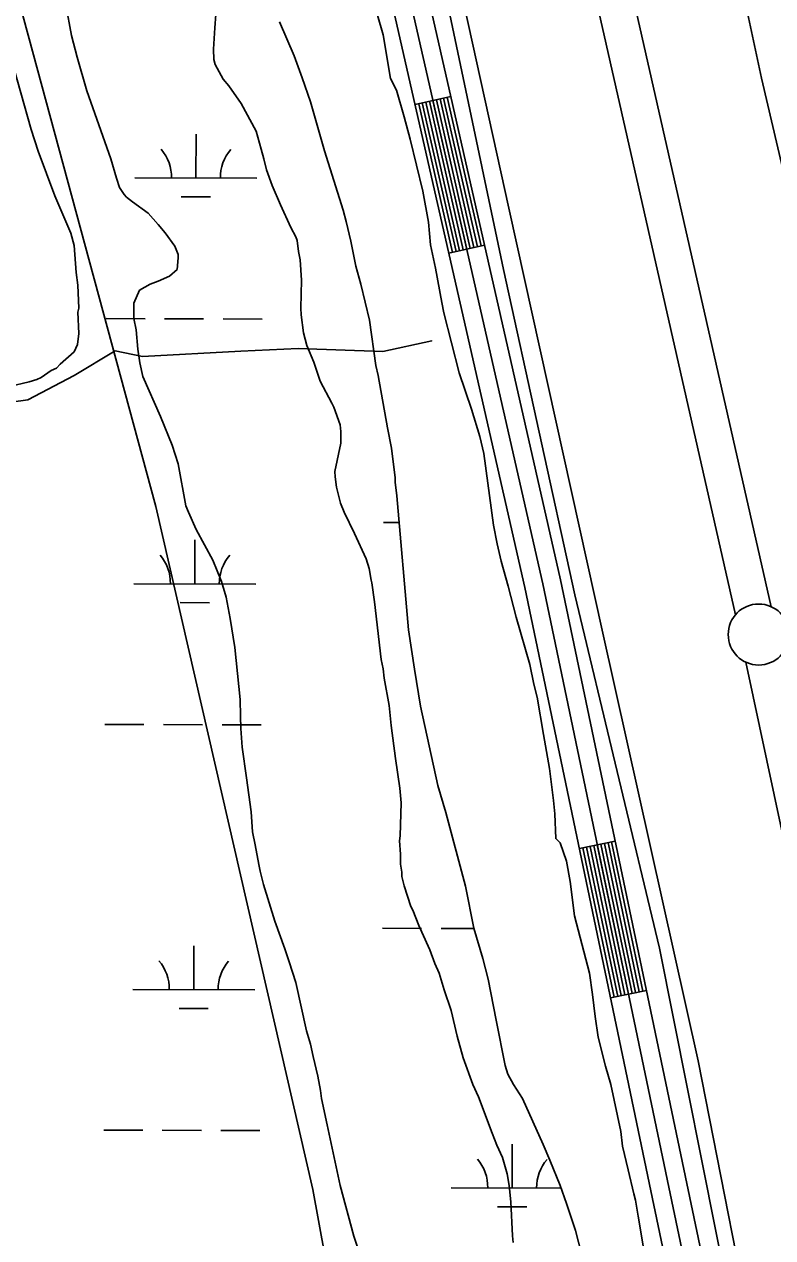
# Model space of a CAD drawing. Extents: x 3161665 to 3199565, y 885729 to 911164.
# Drawn here: x 3174412 to 3175026, y 894985 to 895980 of the extents above; entities that cross this region are included whole.
import ezdxf

# ---------------------------------------------------------------- set-up
doc = ezdxf.new("R2010")
doc.units = 0
for name, color, linetype in [('V-LEVE-TOET', 7, 'Continuous'), ('V-ROAD-CNTR', 7, 'Continuous'), ('V-SITE-VEGE', 7, 'Continuous'), ('V-SURV-LINE', 7, 'Continuous'), ('V-TOPO-SHOR', 7, 'Continuous'), ('V-WETL-SWMP', 7, 'Continuous')]:
    doc.layers.add(name, color=color, linetype=linetype)

msp = doc.modelspace()

# ---------------------------------------------------------------- linework, layer by layer
at = {"layer": 'V-LEVE-TOET'}
for points in [[(3174566.85, 897865.68), (3174635.83, 897583.71), (3174711.7, 897283.5), (3174795.82, 896920.93), (3174863.72, 896619.04), (3174934.5, 896318.62), (3175016.53, 895935.58), (3175109.93, 895536.94), (3175193.43, 895157.19), (3175269.57, 894793.2), (3175363, 894393.76), (3175446.73, 894021.24), (3175510.4, 893698.81), (3175596.82, 893326.15), (3175626.84, 893204.92), (3175671.16, 893055.89), (3175732.85, 892857.2), (3175831.28, 892583.94), (3175876.32, 892462.54)], [(3175614.48, 892478.61), (3175526.06, 892758.46), (3175457.17, 892988.47), (3175387.21, 893218.17), (3175335.32, 893419.68), (3175282.76, 893650.12), (3175228.69, 893890.67), (3175167.16, 894168.7), (3175094.19, 894502), (3175017.43, 894861.67), (3174964.61, 895130.15), (3174886.36, 895480.64), (3174809.27, 895829.05), (3174730.07, 896189.42), (3174649.32, 896561.25), (3174573.69, 896881.31), (3174498.55, 897189.59), (3174408.11, 897562.35), (3174343.48, 897836.65)]]:
    msp.add_lwpolyline(points, dxfattribs=at)
at = {"layer": 'V-ROAD-CNTR'}
for p, q in [((3174761.84, 895920.74), (3174732.58, 895914.1)), ((3174789.53, 895798.85), (3174760.27, 895792.2)), ((3174896.6, 895310.2), (3174867.23, 895304.07)), ((3174922.15, 895187.84), (3174892.79, 895181.71))]:
    msp.add_line(p, q, dxfattribs=at)
for points in [[(3173330.71, 904274.27), (3173336.92, 904260.85), (3173357.34, 904208.51), (3173373.49, 904157.68), (3173396.92, 904086.27), (3173404.92, 904055.14), (3173411.6, 903994.97), (3173435.26, 903727.03), (3173518.08, 902675.53), (3173581.04, 901885.87), (3173642.61, 901144.18), (3173677.17, 900711.77), (3173690.59, 900557.62), (3173702.89, 900444.77), (3173713.62, 900370.86), (3173729.54, 900283.85), (3173781.45, 900046.38), (3173924.26, 899443.3), (3174141.17, 898523.95), (3174382.17, 897526.81), (3174655.7, 896387.95), (3174851.86, 895524.45), (3174955.19, 895029.61)], [(3174353, 897519.79), (3174626.49, 896381.12), (3174822.55, 895518.06), (3174925.83, 895023.48)], [(3174367.58, 897523.3), (3174641.1, 896384.53), (3174837.2, 895521.25), (3174940.51, 895026.54)], [(3174735.51, 895914.76), (3174763.2, 895792.87)], [(3174738.43, 895915.43), (3174766.12, 895793.53)], [(3174741.36, 895916.09), (3174769.05, 895794.2)], [(3174744.28, 895916.75), (3174771.97, 895794.86)], [(3174747.21, 895917.42), (3174774.9, 895795.53)], [(3174750.13, 895918.08), (3174777.82, 895796.19)], [(3174753.06, 895918.75), (3174780.75, 895796.85)], [(3174755.98, 895919.41), (3174783.67, 895797.52)], [(3174758.91, 895920.08), (3174786.6, 895798.18)], [(3174873.11, 895305.29), (3174898.66, 895182.93)], [(3174876.04, 895305.91), (3174901.6, 895183.55)], [(3174878.98, 895306.52), (3174904.53, 895184.16)], [(3174881.92, 895307.13), (3174907.47, 895184.77)], [(3174884.85, 895307.75), (3174910.41, 895185.39)], [(3174887.79, 895308.36), (3174913.34, 895186)], [(3174890.73, 895308.97), (3174916.28, 895186.61)], [(3174893.66, 895309.59), (3174919.22, 895187.23)], [(3174870.17, 895304.68), (3174895.72, 895182.32)], [(3174940.51, 895026.54), (3174999.56, 894744.94), (3175165.06, 894003.37), (3175250.26, 893608.17), (3175315.62, 893322), (3175354.27, 893172.69), (3175414.4, 892973.01), (3175515.76, 892662.99), (3175624.36, 892333.86), (3175689.07, 892141.34), (3175729.57, 892011.39), (3175761.86, 891881.94), (3175786.56, 891760.73), (3175816.58, 891597.25), (3175873.71, 891252.82), (3175888.17, 891170.32)], [(3174955.19, 895029.62), (3175014.22, 894748.11), (3175179.71, 894006.59), (3175264.9, 893611.43), (3175330.19, 893325.55), (3175368.71, 893176.73), (3175428.71, 892977.51), (3175530.01, 892667.67), (3175638.59, 892338.6), (3175703.34, 892145.96), (3175744.02, 892015.44), (3175776.49, 891885.26), (3175801.29, 891763.58), (3175831.35, 891599.84), (3175888.5, 891255.34), (3175903.4, 891170.28)], [(3174925.83, 895023.46), (3174984.9, 894741.76), (3175150.4, 894000.16), (3175235.61, 893604.92), (3175301.04, 893318.45), (3175339.82, 893168.64), (3175400.09, 892968.52), (3175501.51, 892658.31), (3175610.13, 892329.12), (3175674.8, 892136.71), (3175715.12, 892007.34), (3175747.22, 891878.63), (3175771.83, 891757.88), (3175801.8, 891594.67), (3175858.93, 891250.3), (3175872.93, 891170.37)]]:
    msp.add_lwpolyline(points, dxfattribs=at)
at = {"layer": 'V-SITE-VEGE'}
for points in [[(3174446.2, 895995.9), (3174450.87, 895970.81), (3174455.68, 895952.96), (3174463.61, 895925.3), (3174483.1, 895869.69), (3174487.84, 895853.64), (3174490.42, 895846.07), (3174494.27, 895840.37), (3174496.17, 895838.19), (3174500.84, 895834.32), (3174513.88, 895824.94), (3174521.94, 895815.79), (3174527.65, 895808.81), (3174535.78, 895797.87), (3174538.32, 895791.2), (3174538.43, 895788.5), (3174537.48, 895778.98), (3174531.39, 895773.3), (3174522.08, 895769.3), (3174515.42, 895766.77), (3174506.59, 895761.88), (3174502.07, 895751.31), (3174502.15, 895738.67), (3174503.9, 895729.26), (3174505.47, 895713.53), (3174506.84, 895702.3), (3174509.57, 895691.13), (3174524.04, 895658.33), (3174533.6, 895634.8), (3174538.3, 895619.65), (3174544.72, 895585.16), (3174546.75, 895579.83), (3174553.21, 895565.65), (3174566.91, 895540.5), (3174573.96, 895523.19), (3174577.66, 895510.25), (3174581.1, 895492.79), (3174584.81, 895469.02), (3174589.31, 895426.32), (3174589.43, 895412.78), (3174589.87, 895402.41), (3174590.96, 895387.11), (3174594.28, 895361.97), (3174598.15, 895334.14), (3174599.29, 895317.94), (3174601.54, 895307.2), (3174604.48, 895291.07), (3174605.61, 895285.7), (3174608.33, 895274.53), (3174617.71, 895244.68), (3174625.89, 895222), (3174629.5, 895211.31), (3174634.72, 895194.38), (3174643.62, 895154.57), (3174646.78, 895143.87), (3174649.02, 895133.58), (3174652.85, 895117.49), (3174655.15, 895105.85), (3174655.88, 895099.11), (3174660.4, 895077.63), (3174671.06, 895027.97), (3174682.29, 894986.45), (3174690.03, 894963.3)], [(3174812.98, 894981.11), (3174812.3, 894986.5), (3174811.13, 895014.44), (3174809.66, 895027.92), (3174807.91, 895037.33), (3174804.18, 895050.72), (3174799.7, 895060.91), (3174795.67, 895070.67), (3174784.49, 895100.45), (3174780, 895110.64), (3174771.86, 895132.42), (3174767.05, 895150.28), (3174762.1, 895171.29), (3174756.42, 895188.21), (3174752.23, 895202.02), (3174748.74, 895210), (3174744.66, 895221.12), (3174743.17, 895224.22), (3174735.69, 895241.06), (3174730.66, 895253.49), (3174729.17, 895256.58), (3174723.5, 895273.5), (3174721.82, 895281.1), (3174721.67, 895284.71), (3174720.48, 895291.43), (3174720.6, 895299.56), (3174719.69, 895310.36), (3174720.42, 895314.45), (3174721.09, 895341.57), (3174720.13, 895353.72), (3174716.4, 895377.94), (3174713.01, 895404.88), (3174711.41, 895421.52), (3174707.31, 895443.92), (3174706.53, 895451.56), (3174704.86, 895459.16), (3174699.27, 895506.33), (3174697.25, 895522.05), (3174696.7, 895524.28), (3174694.96, 895533.69), (3174692.36, 895541.7), (3174682.91, 895562.53), (3174674.51, 895579.78), (3174671.48, 895587.33), (3174668.23, 895600.28), (3174666.97, 895608.8), (3174666.78, 895613.31), (3174671.67, 895636.54), (3174671.73, 895646.02), (3174671.05, 895651.41), (3174665.92, 895666.09), (3174664.43, 895669.19), (3174654.64, 895687.29), (3174649.47, 895702.87), (3174643.93, 895716.64), (3174641.24, 895726.91), (3174639.26, 895741.72), (3174639.04, 895747.13), (3174639.42, 895770.17), (3174638.27, 895786.82), (3174637.09, 895793.55), (3174635.81, 895802.52), (3174634.77, 895805.64), (3174630.85, 895813.15), (3174622.39, 895831.75), (3174615.4, 895847.71), (3174610.79, 895860.61), (3174608.61, 895869.55), (3174606.47, 895877.58), (3174602.24, 895892.3), (3174590, 895914.81), (3174579.92, 895929.29), (3174575.16, 895934.96), (3174568.79, 895946.88), (3174567.72, 895950.9), (3174567.36, 895959.46), (3174568.43, 895977.11), (3174569.32, 895987.98)], [(3174701.63, 895987.39), (3174706.37, 895971.34), (3174712.39, 895935.48), (3174717.31, 895925.75), (3174723.65, 895903.9), (3174728.48, 895885.59), (3174738.84, 895843.14)], [(3174738.84, 895843.14), (3174743.53, 895817.6), (3174745.2, 895799.16), (3174749.17, 895779.92), (3174754.42, 895751.7), (3174756.13, 895743.19), (3174768.58, 895694.06), (3174778.86, 895664.24), (3174785.67, 895641.96), (3174788.96, 895628.1), (3174796.85, 895569.29), (3174799.75, 895554.06), (3174803.06, 895539.76), (3174808.88, 895519.23), (3174815.37, 895493.78), (3174826.48, 895454.97), (3174829.87, 895438.86), (3174832.57, 895428.14), (3174837.92, 895397.66), (3174842.7, 895369.87), (3174846.07, 895343.38), (3174846.97, 895332.58), (3174847.83, 895312.3), (3174851.58, 895308.85), (3174856.73, 895293.72), (3174859.69, 895277.14), (3174863.13, 895248.84), (3174875.49, 895201.96), (3174878.03, 895184.46), (3174880.14, 895166.49), (3174882.66, 895149.44), (3174888.62, 895125.76), (3174892.87, 895110.59), (3174901.26, 895072.12), (3174902.67, 895059.99), (3174907.09, 895040.76), (3174911.98, 895021.11), (3174913.11, 895015.74), (3174915.46, 895002.74), (3174920.29, 894973.6)]]:
    msp.add_lwpolyline(points, dxfattribs=at)
at = {"layer": 'V-SURV-LINE'}
for points in [[(3174753.3, 896698.74), (3175024.42, 895502.39)], [(3174995.16, 895495.76), (3174724.04, 896692.11)], [(3175391.95, 893638.52), (3175003.71, 895456.89)]]:
    msp.add_lwpolyline(points, dxfattribs=at)
msp.add_circle((3175014.21, 895479.58), 25, dxfattribs=at)
at = {"layer": 'V-TOPO-SHOR'}
for points in [[(3174409.33, 897441.73), (3174428.55, 897353.06), (3174579.15, 896746.7), (3174707.97, 896216.34), (3174735.59, 896109.08), (3174804.92, 895778.9), (3174863.41, 895512.05), (3174932.84, 895222.39), (3174990.44, 894932.75), (3175089.04, 894478.42), (3175125, 894325.57), (3175228.62, 893850.98), (3175272.97, 893674.47), (3175382.47, 893190.59), (3175410.96, 893095.99), (3175512.38, 892770.8), (3175585.34, 892555.41), (3175718.65, 892145.74), (3175767.26, 891992.02), (3175785.65, 891909.26), (3175837.46, 891672.81), (3175883.24, 891378.13), (3175918.23, 891167.04)], [(3174364.65, 896157.79), (3174520.06, 895584.45), (3174648.65, 895024.6), (3174726.06, 894601.4), (3175064.88, 893964.99), (3175165.22, 893792.43), (3175084.48, 893720.98), (3175180.22, 893490.23), (3175320.34, 893084.79)], [(3174059.85, 895979.4), (3174131.4, 895947.9), (3174147.06, 895941.15), (3174167.16, 895920.97), (3174167.11, 895898.58), (3174176, 895871.71), (3174200.57, 895847.03), (3174211.67, 895804.48), (3174216.04, 895755.23), (3174215.99, 895732.85), (3174245.01, 895699.21), (3174289.73, 895676.73), (3174352.37, 895663.16), (3174415.06, 895671.97), (3174453.15, 895692.04), (3174486.77, 895712.11), (3174509.14, 895707.58), (3174589.73, 895711.88), (3174636.74, 895714.01), (3174706.12, 895711.62), (3174746.43, 895720.49), (3174746.43, 895720.49)]]:
    msp.add_lwpolyline(points, dxfattribs=at)
at = {"layer": 'V-WETL-SWMP'}
for p, q in [((3174552.97, 895853.81), (3174553.07, 895889.81)), ((3174502.97, 895853.94), (3174602.97, 895853.67)), ((3174540.93, 895838.41), (3174564.93, 895838.34)), ((3174479.25, 895738.58), (3174511.24, 895738.49)), ((3174527.24, 895738.44), (3174559.24, 895738.36)), ((3174575.24, 895738.31), (3174607.24, 895738.22)), ((3174706.78, 895571.45), (3174719.56, 895571.41)), ((3174552.05, 895521.13), (3174552.15, 895557.13)), ((3174502.05, 895521.27), (3174602.05, 895520.99)), ((3174540.01, 895505.73), (3174564.01, 895505.67)), ((3174478.33, 895405.9), (3174510.33, 895405.81)), ((3174526.33, 895405.77), (3174558.33, 895405.68)), ((3174574.33, 895405.64), (3174606.33, 895405.55)), ((3174705.86, 895238.77), (3174737.86, 895238.68)), ((3174753.86, 895238.64), (3174780.93, 895238.57)), ((3174551.13, 895188.46), (3174551.23, 895224.46)), ((3174501.13, 895188.6), (3174601.13, 895188.32)), ((3174539.09, 895173.06), (3174563.09, 895172.99)), ((3174477.41, 895073.23), (3174509.41, 895073.14)), ((3174525.41, 895073.1), (3174557.41, 895073.01)), ((3174573.41, 895072.96), (3174605.41, 895072.88)), ((3174812.12, 895025.87), (3174812.22, 895061.87)), ((3174762.12, 895026.01), (3174852.29, 895025.76)), ((3174800.08, 895010.48), (3174824.08, 895010.41))]:
    msp.add_line(p, q, dxfattribs=at)
for points in [[(3174621.41, 895982.02), (3174633.41, 895954.09), (3174640.05, 895935.86), (3174646.74, 895916.27), (3174658.36, 895876.13), (3174673.49, 895827.56), (3174676.14, 895818.19), (3174679.98, 895802.1), (3174684, 895781.5), (3174688.23, 895766.78), (3174695.34, 895737.29), (3174700.52, 895700.03), (3174702.21, 895691.98), (3174709.89, 895648.96), (3174713.29, 895632.4), (3174716.12, 895608.14), (3174716.27, 895604.54), (3174717.65, 895593.31), (3174727.22, 895483.56), (3174732.19, 895451.26), (3174737.08, 895420.77), (3174751.1, 895355.9), (3174757.9, 895333.61), (3174773.98, 895273.34), (3174780.84, 895238.87), (3174788.21, 895213.9), (3174792.54, 895196.93), (3174798.92, 895163.33), (3174806.35, 895126.18), (3174808.45, 895119.04), (3174813.32, 895110.67), (3174820.57, 895099.24), (3174837.5, 895061.58), (3174843.01, 895048.71), (3174851.56, 895027.86), (3174856.69, 895013.17), (3174863.95, 894990.91), (3174873.63, 894953.84)], [(3174400.13, 895682.9), (3174416.22, 895686.73), (3174422.45, 895688.8), (3174426, 895690.3), (3174434.33, 895696.07), (3174438.76, 895698.06), (3174441.79, 895701.35), (3174453.11, 895711.31), (3174456.01, 895717.3), (3174456.99, 895726.37), (3174456.25, 895743.94), (3174457.02, 895747.13), (3174456.22, 895766.06), (3174454.88, 895776.39), (3174453.06, 895798.43), (3174450.37, 895808.7), (3174437.34, 895839.31), (3174423.62, 895875.75), (3174417.91, 895893.57), (3174400.93, 895953.8)]]:
    msp.add_lwpolyline(points, dxfattribs=at)
for centre, start, end in [((3174497.73, 895854.43), 359.06985, 40.6135), ((3174608.22, 895854.13), 139.06984, 180.6135), ((3174496.81, 895521.76), 359.06985, 40.6135), ((3174607.3, 895521.45), 139.06984, 180.6135), ((3174495.89, 895189.09), 359.06985, 40.6135), ((3174606.38, 895188.78), 139.06984, 180.6135), ((3174756.88, 895026.5), 359.06985, 40.6135), ((3174867.36, 895026.2), 139.06984, 180.6135)]:
    msp.add_arc(centre, 35.25, start, end, dxfattribs=at)

doc.saveas('drawing.dxf')
